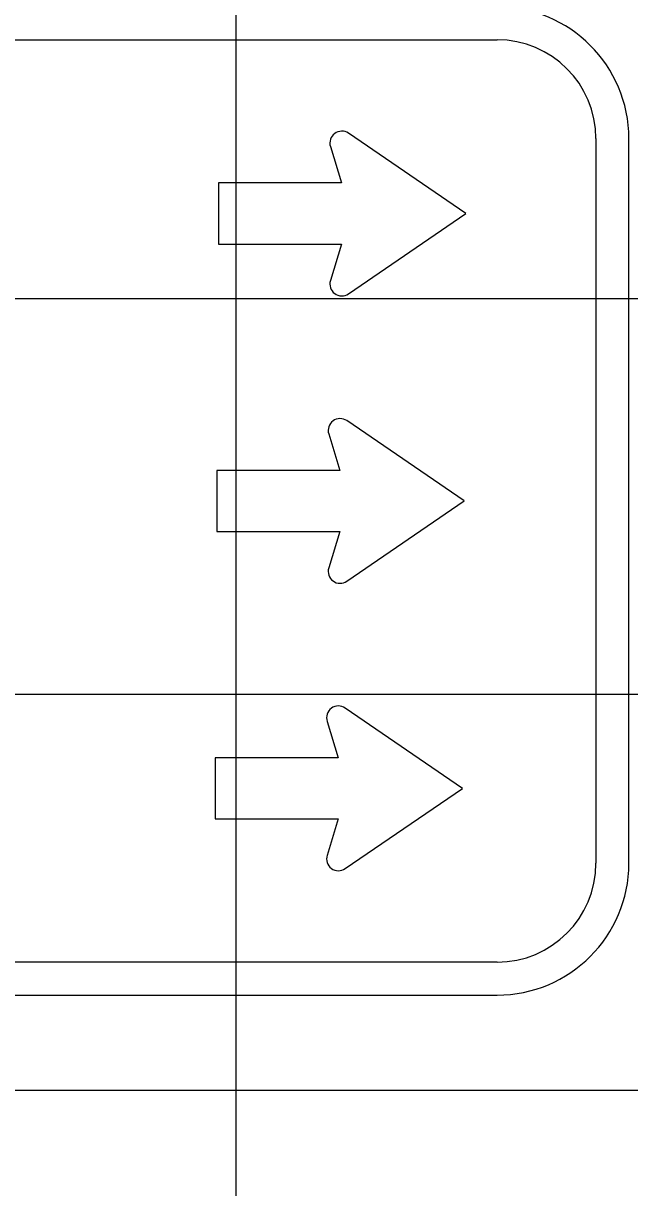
# Model space of a CAD drawing. Extents: x 2193008 to 2198143, y 1236112 to 1237864.
# Drawn here: x 2195979.63 to 2195982.69, y 1237190.61 to 1237196.5 of the extents above; entities that cross this region are included whole.
import ezdxf

# ---------------------------------------------------------------- set-up
doc = ezdxf.new("R2010")
doc.units = 0
for name, color, linetype in [('GSBWFILL', 7, 'Continuous'), ('GSCOLORFILL', 7, 'Continuous'), ('GSOUTLINE', 7, 'Continuous'), ('M-ROADS', 7, 'Continuous')]:
    doc.layers.add(name, color=color, linetype=linetype)

msp = doc.modelspace()

# ---------------------------------------------------------------- linework, layer by layer
at = {"layer": 'GSBWFILL'}
for points in [[(2195981.2738, 1237195.1307), (2195981.8663, 1237195.5364), (2195981.2738, 1237195.9422)], [(2195981.1824, 1237195.875), (2195981.2389, 1237195.6909), (2195980.6176, 1237195.6909)], [(2195980.6176, 1237195.6909), (2195980.6176, 1237195.3819), (2195981.2389, 1237195.3819), (2195981.1824, 1237195.1979)], [(2195981.2654, 1237193.678), (2195981.858, 1237194.0837), (2195981.2654, 1237194.4895)], [(2195981.1741, 1237194.4223), (2195981.2305, 1237194.2382), (2195980.6093, 1237194.2382)], [(2195980.6093, 1237194.2382), (2195980.6093, 1237193.9292), (2195981.2305, 1237193.9292), (2195981.1741, 1237193.7452)], [(2195981.2571, 1237192.2253), (2195981.8497, 1237192.631), (2195981.2571, 1237193.0367)], [(2195981.1657, 1237192.9695), (2195981.2222, 1237192.7855), (2195980.6009, 1237192.7855)], [(2195980.6009, 1237192.7855), (2195980.6009, 1237192.4765), (2195981.2222, 1237192.4765), (2195981.1657, 1237192.2924)]]:
    msp.add_lwpolyline(points, dxfattribs=at)
for centre, start, end in [((2195981.2398, 1237195.8926), 55.60026, 197.05729), ((2195981.2398, 1237195.1802), 162.94271, 304.39974), ((2195981.2315, 1237194.4399), 55.60026, 197.05729), ((2195981.2315, 1237193.7275), 162.94271, 304.39974), ((2195981.2232, 1237192.9872), 55.60026, 197.05729), ((2195981.2232, 1237192.2748), 162.94271, 304.39974)]:
    msp.add_arc(centre, 0.0601, start, end, dxfattribs=at)
at = {"layer": 'GSCOLORFILL'}
for p, q in [((2195967.3725, 1237196.4147), (2195982.0245, 1237196.4147)), ((2195982.524, 1237195.9152), (2195982.524, 1237192.2522)), ((2195982.6905, 1237192.2522), (2195982.6905, 1237195.9152)), ((2195982.0245, 1237191.7527), (2195967.3742, 1237191.7527)), ((2195967.3742, 1237191.5862), (2195982.0245, 1237191.5862))]:
    msp.add_line(p, q, dxfattribs=at)
for points in [[(2195981.2738, 1237195.1307), (2195981.8663, 1237195.5364), (2195981.2738, 1237195.9422)], [(2195981.1824, 1237195.875), (2195981.2389, 1237195.6909), (2195980.6176, 1237195.6909)], [(2195980.6176, 1237195.6909), (2195980.6176, 1237195.3819), (2195981.2389, 1237195.3819), (2195981.1824, 1237195.1979)], [(2195981.2654, 1237193.678), (2195981.858, 1237194.0837), (2195981.2654, 1237194.4895)], [(2195981.1741, 1237194.4223), (2195981.2305, 1237194.2382), (2195980.6093, 1237194.2382)], [(2195980.6093, 1237194.2382), (2195980.6093, 1237193.9292), (2195981.2305, 1237193.9292), (2195981.1741, 1237193.7452)], [(2195981.2571, 1237192.2253), (2195981.8497, 1237192.631), (2195981.2571, 1237193.0367)], [(2195981.1657, 1237192.9695), (2195981.2222, 1237192.7855), (2195980.6009, 1237192.7855)], [(2195980.6009, 1237192.7855), (2195980.6009, 1237192.4765), (2195981.2222, 1237192.4765), (2195981.1657, 1237192.2924)]]:
    msp.add_lwpolyline(points, dxfattribs=at)
for centre, radius, start, end in [((2195982.0245, 1237195.9152), 0.666, 0, 90), ((2195982.0245, 1237195.9152), 0.4995, 0, 90), ((2195981.2398, 1237195.8926), 0.0601, 55.60026, 197.05729), ((2195981.2398, 1237195.1802), 0.0601, 162.94271, 304.39974), ((2195981.2315, 1237194.4399), 0.0601, 55.60026, 197.05729), ((2195981.2315, 1237193.7275), 0.0601, 162.94271, 304.39974), ((2195981.2232, 1237192.9872), 0.0601, 55.60026, 197.05729), ((2195981.2232, 1237192.2748), 0.0601, 162.94271, 304.39974), ((2195982.0245, 1237192.2522), 0.666, 270, 0), ((2195982.0245, 1237192.2522), 0.4995, 270, 0)]:
    msp.add_arc(centre, radius, start, end, dxfattribs=at)
at = {"layer": 'GSOUTLINE'}
for points in [[(2195981.2738, 1237195.1307), (2195981.8663, 1237195.5364), (2195981.2738, 1237195.9422)], [(2195981.1824, 1237195.875), (2195981.2389, 1237195.6909), (2195980.6176, 1237195.6909)], [(2195980.6176, 1237195.6909), (2195980.6176, 1237195.3819), (2195981.2389, 1237195.3819), (2195981.1824, 1237195.1979)], [(2195981.2654, 1237193.678), (2195981.858, 1237194.0837), (2195981.2654, 1237194.4895)], [(2195981.1741, 1237194.4223), (2195981.2305, 1237194.2382), (2195980.6093, 1237194.2382)], [(2195980.6093, 1237194.2382), (2195980.6093, 1237193.9292), (2195981.2305, 1237193.9292), (2195981.1741, 1237193.7452)], [(2195981.2571, 1237192.2253), (2195981.8497, 1237192.631), (2195981.2571, 1237193.0367)], [(2195981.1657, 1237192.9695), (2195981.2222, 1237192.7855), (2195980.6009, 1237192.7855)], [(2195980.6009, 1237192.7855), (2195980.6009, 1237192.4765), (2195981.2222, 1237192.4765), (2195981.1657, 1237192.2924)]]:
    msp.add_lwpolyline(points, dxfattribs=at)
for centre, start, end in [((2195981.2398, 1237195.8926), 55.60026, 197.05729), ((2195981.2398, 1237195.1802), 162.94271, 304.39974), ((2195981.2315, 1237194.4399), 55.60026, 197.05729), ((2195981.2315, 1237193.7275), 162.94271, 304.39974), ((2195981.2232, 1237192.9872), 55.60026, 197.05729), ((2195981.2232, 1237192.2748), 162.94271, 304.39974)]:
    msp.add_arc(centre, 0.0601, start, end, dxfattribs=at)
at = {"layer": 'M-ROADS'}
for p, q in [((2195980.7065, 1237163.1062), (2195980.7065, 1237223.1062)), ((2195924.7065, 1237195.1062), (2196054.7065, 1237195.1062)), ((2195924.7065, 1237193.1062), (2196054.7065, 1237193.1062)), ((2195924.7065, 1237191.1062), (2196054.7065, 1237191.1062))]:
    msp.add_line(p, q, dxfattribs=at)

doc.saveas('drawing.dxf')
